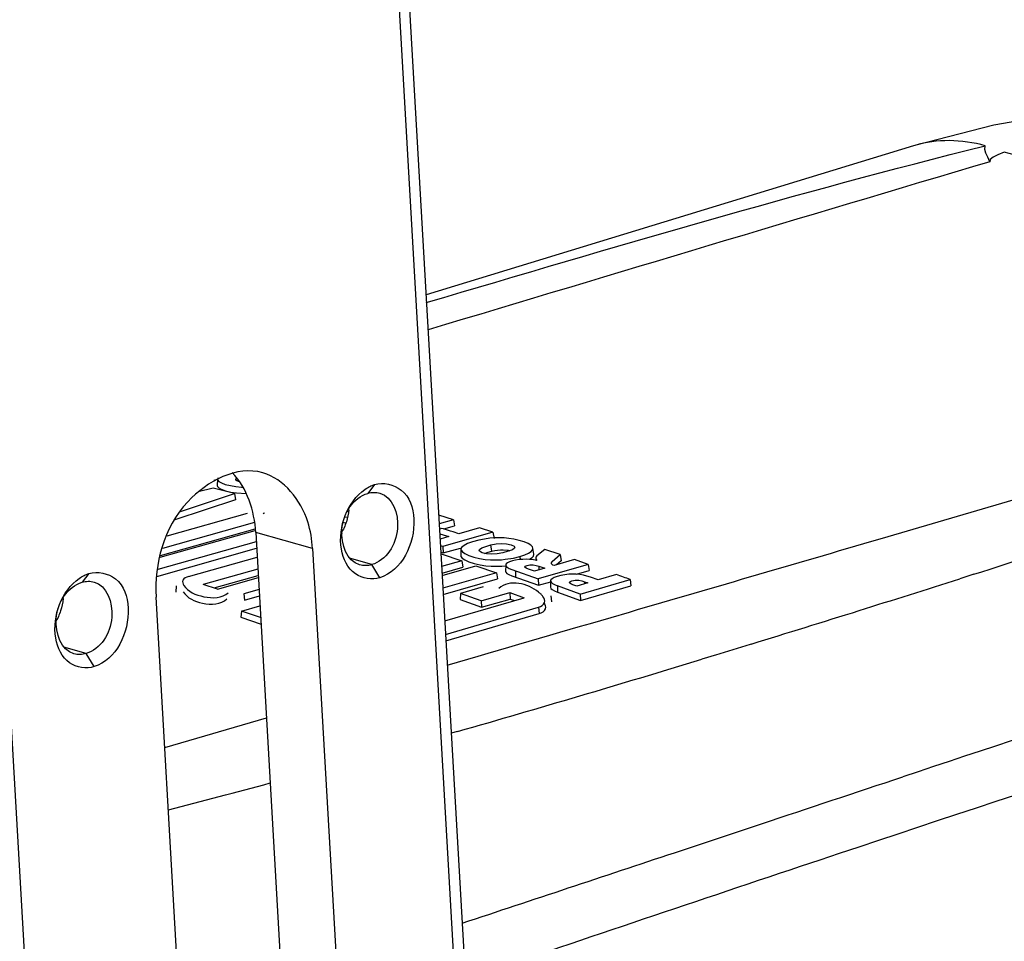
# Paper-space layout 'Sheet' of a CAD drawing. Header units: inches. Extents: x 0.2 to 10.8, y 0.2 to 8.3.
# Tile 325 of 545: x 5.688 to 5.962, y 7.07 to 7.327. Entities that reach past the tile are written whole.
import ezdxf

# ---------------------------------------------------------------- set-up
doc = ezdxf.new("R2010")
doc.units = ezdxf.units.IN
doc.header["$MEASUREMENT"] = 0
doc.layers.get('0').update_dxf_attribs({"lineweight": 5})
doc.layers.add('02___PRT_ALL_AXES', color=7, linetype='Continuous')

psp = doc.layouts.new('Sheet')

# ---------------------------------------------------------------- linework, layer by layer
at = {"color": 0, "linetype": 'ByBlock', "lineweight": -3}
for p, q in [((5.813286, 6.988736), (5.763358, 7.856436)), ((5.76608, 7.858391), (5.818086, 6.954572)), ((5.936938, 7.29152), (5.801087, 7.249986)), ((5.937312, 7.291632), (5.936938, 7.29152)), ((5.677227, 7.273215), (5.70197, 6.843199)), ((5.742031, 7.198385), (5.742986, 7.198658)), ((5.743002, 7.1986), (5.742944, 7.196866)), ((5.743219, 7.19902), (5.743002, 7.1986)), ((5.74177, 7.196171), (5.737581, 7.195155)), ((5.742944, 7.196866), (5.743, 7.196615)), ((5.744064, 7.195816), (5.745198, 7.195409)), ((5.786773, 7.197134), (5.784842, 7.194679)), ((5.929825, 7.182674), (5.979962, 7.197357)), ((5.747973, 7.192896), (5.731139, 7.187274)), ((5.732707, 7.189618), (5.747769, 7.194648)), ((5.747769, 7.194648), (5.747973, 7.192896)), ((5.748328, 7.194786), (5.751, 7.1946)), ((5.779376, 7.189611), (5.77953, 7.189836)), ((5.72896, 7.182862), (5.751368, 7.18921)), ((5.778577, 7.188165), (5.779341, 7.188029)), ((5.779494, 7.189489), (5.779376, 7.189611)), ((5.808725, 7.187335), (5.804619, 7.188614)), ((5.808725, 7.187334), (5.804757, 7.186208)), ((5.808725, 7.187335), (5.809048, 7.185612)), ((5.727024, 7.176878), (5.753497, 7.184372)), ((5.727135, 7.177333), (5.753536, 7.184808)), ((5.753323, 7.186559), (5.72764, 7.179288)), ((5.778915, 7.186332), (5.77805, 7.186525)), ((5.805527, 7.184941), (5.804841, 7.184746)), ((5.805956, 7.1848), (5.805527, 7.184941)), ((5.807893, 7.184196), (5.805956, 7.1848)), ((5.806064, 7.184764), (5.809047, 7.185611)), ((5.808681, 7.183972), (5.807893, 7.184196)), ((5.815955, 7.185066), (5.810263, 7.183445)), ((5.819751, 7.183851), (5.815955, 7.185066)), ((5.77763, 7.183615), (5.777816, 7.183667)), ((5.804916, 7.183442), (5.805871, 7.183172)), ((5.80745, 7.182644), (5.805018, 7.181951)), ((5.819751, 7.183851), (5.80582, 7.179877)), ((5.805871, 7.183172), (5.80745, 7.182644)), ((5.810263, 7.183445), (5.808681, 7.183972)), ((5.819751, 7.183851), (5.820074, 7.182127)), ((5.726097, 7.171563), (5.75391, 7.179439)), ((5.753807, 7.181223), (5.72633, 7.173444)), ((5.80582, 7.179877), (5.805108, 7.180106)), ((5.80582, 7.179877), (5.805905, 7.178085)), ((5.805905, 7.178085), (5.810714, 7.179457)), ((5.810804, 7.179141), (5.810746, 7.177412)), ((5.816619, 7.179495), (5.817715, 7.179905)), ((5.817715, 7.179905), (5.819194, 7.180309)), ((5.819194, 7.180309), (5.820636, 7.1806)), ((5.819387, 7.178548), (5.819194, 7.180309)), ((5.822567, 7.17896), (5.823982, 7.178817)), ((5.823982, 7.178817), (5.824418, 7.178711)), ((5.830893, 7.179355), (5.830886, 7.179437)), ((5.831144, 7.177716), (5.830886, 7.179437)), ((5.834192, 7.179074), (5.831988, 7.177288)), ((5.838467, 7.177614), (5.834192, 7.179074)), ((5.734966, 7.171522), (5.754054, 7.176932)), ((5.785984, 7.174833), (5.779793, 7.176592)), ((5.805212, 7.178308), (5.805905, 7.178085)), ((5.805287, 7.177792), (5.81104, 7.175882)), ((5.817417, 7.177972), (5.818429, 7.178298)), ((5.818429, 7.178298), (5.819387, 7.178548)), ((5.823148, 7.17631), (5.82547, 7.176668)), ((5.82547, 7.176668), (5.827187, 7.177091)), ((5.827187, 7.177091), (5.828598, 7.177569)), ((5.827187, 7.177091), (5.827287, 7.176236)), ((5.831999, 7.175951), (5.831012, 7.176137)), ((5.831151, 7.177636), (5.831144, 7.177716)), ((5.831658, 7.176678), (5.831697, 7.176425)), ((5.831697, 7.176425), (5.831999, 7.175951)), ((5.836233, 7.175685), (5.836976, 7.176332)), ((5.842436, 7.176238), (5.836784, 7.174603)), ((5.836976, 7.176332), (5.837722, 7.176964)), ((5.837722, 7.176964), (5.838467, 7.177614)), ((5.838467, 7.177614), (5.838747, 7.175903)), ((5.846239, 7.174904), (5.842436, 7.176238)), ((5.754246, 7.1736), (5.738995, 7.169272)), ((5.788266, 7.171181), (5.785984, 7.174833)), ((5.81104, 7.175882), (5.805444, 7.174278)), ((5.805547, 7.17249), (5.811363, 7.174157)), ((5.805585, 7.171831), (5.815011, 7.174539)), ((5.81104, 7.175882), (5.811363, 7.174157)), ((5.815011, 7.174539), (5.8207, 7.172583)), ((5.816161, 7.174752), (5.817755, 7.174511)), ((5.823322, 7.174694), (5.823263, 7.172966)), ((5.831323, 7.173023), (5.829661, 7.173605)), ((5.834153, 7.173841), (5.831323, 7.173023)), ((5.831767, 7.174618), (5.832541, 7.174404)), ((5.846239, 7.174904), (5.832315, 7.170862)), ((5.832557, 7.174398), (5.832546, 7.173376)), ((5.832557, 7.174398), (5.834153, 7.173842)), ((5.836784, 7.174603), (5.83645, 7.17472)), ((5.838747, 7.175903), (5.837474, 7.174802)), ((5.846239, 7.174904), (5.846562, 7.173178)), ((5.707182, 7.172364), (5.705251, 7.169909)), ((5.742058, 7.168325), (5.754349, 7.171814)), ((5.742963, 7.168027), (5.75438, 7.171271)), ((5.8207, 7.172583), (5.805789, 7.168282)), ((5.805892, 7.166491), (5.821023, 7.170857)), ((5.8207, 7.172583), (5.821023, 7.170857)), ((5.826003, 7.173086), (5.825984, 7.171328)), ((5.832315, 7.170862), (5.8324, 7.169067)), ((5.84301, 7.172147), (5.846562, 7.173178)), ((5.844064, 7.16659), (5.857986, 7.170674)), ((5.849014, 7.170551), (5.84694, 7.171303)), ((5.854181, 7.172061), (5.849014, 7.170551)), ((5.857986, 7.170674), (5.85819, 7.168913)), ((5.953693, 7.172162), (5.949782, 7.170906)), ((5.731481, 7.168887), (5.731423, 7.167156)), ((5.742963, 7.168027), (5.738995, 7.169272)), ((5.754574, 7.167893), (5.75036, 7.166693)), ((5.817021, 7.168638), (5.810707, 7.166811)), ((5.8324, 7.169067), (5.835863, 7.170072)), ((5.835794, 7.170309), (5.835736, 7.168582)), ((5.837764, 7.1689), (5.837745, 7.167142)), ((5.844064, 7.16659), (5.837764, 7.1689)), ((5.843088, 7.168819), (5.842009, 7.169212)), ((5.846194, 7.169727), (5.843088, 7.168819)), ((5.84415, 7.164793), (5.85819, 7.168913)), ((5.844496, 7.170311), (5.845256, 7.170068)), ((5.845265, 7.170064), (5.845259, 7.169454)), ((5.845265, 7.170064), (5.846194, 7.169727)), ((5.75036, 7.166693), (5.750564, 7.164933)), ((5.750564, 7.164933), (5.754677, 7.166105)), ((5.806314, 7.159156), (5.828396, 7.165601)), ((5.810707, 7.166811), (5.810583, 7.16509)), ((5.810583, 7.16509), (5.816555, 7.162942)), ((5.816469, 7.164738), (5.810707, 7.166811)), ((5.816469, 7.164738), (5.824417, 7.167049)), ((5.816555, 7.162942), (5.824503, 7.165253)), ((5.824417, 7.167049), (5.828396, 7.165601)), ((5.824417, 7.167049), (5.824503, 7.165253)), ((5.824503, 7.165253), (5.82576, 7.164798)), ((5.836183, 7.164443), (5.835924, 7.166165)), ((5.836874, 7.167506), (5.837747, 7.167143)), ((5.837745, 7.167142), (5.84415, 7.164793)), ((5.844064, 7.16659), (5.84415, 7.164793)), ((5.749641, 7.161892), (5.754834, 7.163376)), ((5.80653, 7.155404), (5.832455, 7.163011)), ((5.816469, 7.164738), (5.816555, 7.162942)), ((5.832455, 7.163011), (5.83266, 7.161249)), ((5.749641, 7.161892), (5.749517, 7.160167)), ((5.749517, 7.160167), (5.755128, 7.158259)), ((5.755025, 7.160061), (5.749641, 7.161892)), ((5.806633, 7.153611), (5.83266, 7.161249)), ((5.852653, 7.160136), (5.857763, 7.161628)), ((5.706393, 7.150063), (5.700202, 7.151822)), ((5.708675, 7.146411), (5.706393, 7.150063)), ((5.882019, 7.14974), (5.877909, 7.148485)), ((5.728322, 7.123887), (5.756624, 7.132147)), ((5.809827, 7.128363), (5.808114, 7.127874)), ((5.809839, 7.128355), (5.808123, 7.127867)), ((5.87031, 7.09458), (5.894565, 7.102641))]:
    psp.add_line(p, q, dxfattribs=at)
for points in [[(6.017576, 7.304633), (5.989865, 7.302582), (5.95927, 7.297286), (5.937312, 7.291634)], [(5.958191, 7.287083), (5.957652, 7.288301), (5.957096, 7.28943), (5.956755, 7.29048), (5.956886, 7.291508)], [(5.962201, 7.289701), (5.960357, 7.289029), (5.959058, 7.288347), (5.958295, 7.287673), (5.958191, 7.287083)], [(5.743002, 7.1986), (5.74306, 7.198349), (5.743401, 7.19797), (5.744091, 7.197575), (5.745171, 7.197182)], [(5.748078, 7.198488), (5.748086, 7.19858), (5.748253, 7.198786), (5.74844, 7.198905)], [(5.749095, 7.197936), (5.748841, 7.197998), (5.748382, 7.19818), (5.748126, 7.198377), (5.748078, 7.198488)], [(5.743, 7.196615), (5.743351, 7.196223), (5.744064, 7.195816)], [(5.745171, 7.197182), (5.746577, 7.196834), (5.748136, 7.196574), (5.749702, 7.196417), (5.750069, 7.196402)], [(5.745198, 7.195409), (5.746702, 7.195045), (5.748328, 7.194786)], [(5.815773, 7.181632), (5.813995, 7.181161), (5.812644, 7.180676), (5.811683, 7.180193), (5.811087, 7.179728), (5.810824, 7.179279), (5.810804, 7.179141)], [(5.820224, 7.182279), (5.81884, 7.182157), (5.817348, 7.181943), (5.815773, 7.181632)], [(5.830886, 7.179437), (5.830747, 7.179774), (5.830305, 7.180215), (5.829543, 7.18068), (5.828417, 7.181156), (5.827019, 7.181587), (5.825572, 7.181914), (5.824164, 7.182141), (5.822819, 7.182272), (5.821527, 7.182315), (5.820224, 7.182279)], [(5.810804, 7.179141), (5.810865, 7.178839), (5.81121, 7.178384), (5.811904, 7.177895)], [(5.815916, 7.178785), (5.815984, 7.179049), (5.816619, 7.179495)], [(5.822532, 7.17814), (5.820946, 7.177836), (5.819375, 7.17773), (5.817945, 7.17784), (5.816778, 7.178131), (5.816019, 7.178569), (5.815916, 7.178785)], [(5.819387, 7.178548), (5.820237, 7.178734), (5.821043, 7.178868), (5.821825, 7.178945), (5.822567, 7.17896)], [(5.820636, 7.1806), (5.822062, 7.180732), (5.823498, 7.18066), (5.824802, 7.180371), (5.825647, 7.179938), (5.8258, 7.179618)], [(5.8258, 7.179618), (5.825756, 7.179459), (5.825143, 7.178992), (5.824021, 7.178557), (5.822532, 7.17814)], [(5.83037, 7.178515), (5.830771, 7.178944), (5.830893, 7.179355)], [(5.810746, 7.177412), (5.810805, 7.17711), (5.811159, 7.17664), (5.811878, 7.176136)], [(5.811878, 7.176136), (5.813017, 7.175613), (5.814528, 7.175124), (5.816161, 7.174752)], [(5.811904, 7.177895), (5.812989, 7.177392), (5.814401, 7.176925), (5.815966, 7.176556), (5.817539, 7.176305), (5.819074, 7.176167)], [(5.819074, 7.176167), (5.820604, 7.176134), (5.822162, 7.176203), (5.823148, 7.17631)], [(5.831012, 7.176137), (5.830024, 7.176259), (5.829023, 7.17631), (5.828024, 7.176296), (5.827031, 7.176215), (5.826057, 7.176064), (5.825145, 7.175846), (5.824383, 7.17559), (5.823815, 7.175314), (5.823466, 7.175029), (5.823325, 7.174735), (5.823322, 7.174694)], [(5.828598, 7.177569), (5.829655, 7.178053), (5.83037, 7.178515)], [(5.829814, 7.17627), (5.8299, 7.176309), (5.830625, 7.176779), (5.83103, 7.177217), (5.831151, 7.177636)], [(5.831988, 7.177288), (5.831694, 7.176875), (5.831658, 7.176678)], [(5.817755, 7.174511), (5.81926, 7.174386), (5.820727, 7.174359), (5.822253, 7.174426), (5.823317, 7.174539)], [(5.823322, 7.174694), (5.823392, 7.174425), (5.823687, 7.174099), (5.82424, 7.173764), (5.825037, 7.17343), (5.832315, 7.170862)], [(5.828618, 7.174177), (5.828741, 7.174395), (5.829268, 7.17463), (5.830058, 7.174768), (5.830927, 7.174752), (5.831767, 7.174618)], [(5.829661, 7.173605), (5.829003, 7.173858), (5.828633, 7.174121), (5.828618, 7.174177)], [(5.823263, 7.172968), (5.823315, 7.172731), (5.823595, 7.172391), (5.824151, 7.172039), (5.824973, 7.171689), (5.8324, 7.169067)], [(5.846941, 7.171303), (5.84592, 7.171629), (5.844924, 7.171873), (5.843942, 7.172047), (5.842963, 7.172152), (5.841963, 7.172186), (5.840916, 7.172144), (5.839811, 7.172022), (5.83869, 7.171815), (5.837643, 7.171534), (5.836803, 7.171217), (5.836223, 7.170894), (5.83589, 7.170573), (5.835795, 7.170309)], [(5.841029, 7.169819), (5.84114, 7.170057), (5.841729, 7.17033), (5.842656, 7.170484)], [(5.842656, 7.170484), (5.84364, 7.170471), (5.844496, 7.170311)], [(5.835736, 7.168585), (5.835738, 7.168524), (5.835893, 7.168195), (5.836271, 7.167856), (5.836874, 7.167506)], [(5.835795, 7.170309), (5.835797, 7.170251), (5.835948, 7.169929), (5.83632, 7.169598), (5.836913, 7.169255), (5.837764, 7.1689)], [(5.842009, 7.169212), (5.841397, 7.169474), (5.841048, 7.169752), (5.841029, 7.169819)]]:
    psp.add_lwpolyline(points, dxfattribs=at)
for centre, radius, start, end in [((5.342212, 4.776127), 2.588907, 74.14009, 76.144219), ((22.664559, -48.813399), 58.535177, 106.58319781, 106.74314179), ((4.49711, 11.733993), 4.788754, 287.70845, 288.160278), ((5.49273, 6.174621), 1.060912, 69.86183, 70.080577), ((4.162282, 12.782157), 5.889099, 287.3834745, 287.6697538), ((4.04768, 13.146361), 6.270907, 287.1011791, 287.3885563), ((25.370014, -51.375205), 61.635617, 108.24616579, 108.38128614), ((4.753808, 10.824532), 3.844077, 285.945105, 287.003136), ((13.94337, -16.972555), 25.370266, 108.0561999, 108.47128), ((4.250255, 12.784081), 5.867043, 284.601582, 284.8880298), ((11.766709, -10.446168), 18.490471, 108.4812754, 108.7862608)]:
    psp.add_arc(centre, radius, start, end, dxfattribs=at)
for points in [[(5.801172, 7.247831), (5.852866, 7.263121), (5.904572, 7.278496), (5.956886, 7.291508)], [(5.857763, 7.161628), (5.881786, 7.168634), (5.905807, 7.175648), (5.929825, 7.182674)], [(5.807022, 7.146838), (5.822232, 7.15127), (5.837442, 7.155702), (5.852652, 7.160137)], [(5.894565, 7.102641), (5.907674, 7.106997), (5.920784, 7.111351), (5.933894, 7.115704)], [(5.81116, 7.074945), (5.83088, 7.081479), (5.850596, 7.088028), (5.87031, 7.09458)]]:
    psp.add_open_spline(points, degree=3, dxfattribs=at)
for points, knots in [([(5.956886, 7.291508), (5.953618, 7.292403), (5.947023, 7.293425), (5.940383, 7.292533), (5.937312, 7.291634)], [0, 0, 0, 0, 0.5142993, 1, 1, 1, 1]), ([(5.74777, 7.194648), (5.74677, 7.194906), (5.744771, 7.195417), (5.742771, 7.195921), (5.74177, 7.196171)], [0, 0, 0, 0, 0.5002702, 1, 1, 1, 1]), ([(5.788266, 7.171181), (5.786054, 7.170493), (5.780258, 7.171457), (5.77527, 7.182321), (5.779211, 7.192356), (5.784091, 7.195776)], [0, 0, 0, 0, 0.2123697, 0.453669, 1, 1, 1, 1]), ([(5.784091, 7.195776), (5.784516, 7.196073), (5.785376, 7.196599), (5.786308, 7.196989), (5.786773, 7.197134)], [0, 0, 0, 0, 0.5155584, 1, 1, 1, 1]), ([(5.786773, 7.197134), (5.789178, 7.197883), (5.795663, 7.196373), (5.799778, 7.184198), (5.79426, 7.173046), (5.788266, 7.171181)], [0, 0, 0, 0, 0.214205, 0.4660738, 1, 1, 1, 1]), ([(5.782577, 7.174774), (5.779059, 7.175764), (5.775466, 7.185633), (5.780901, 7.193453), (5.784842, 7.194679)], [0, 0, 0, 0, 0.4696038, 1, 1, 1, 1]), ([(5.784842, 7.194679), (5.785396, 7.194852), (5.786546, 7.19504), (5.787703, 7.194892), (5.788249, 7.194738)], [0, 0, 0, 0, 0.5054456, 1, 1, 1, 1]), ([(5.788249, 7.194738), (5.791767, 7.193748), (5.795361, 7.183879), (5.789926, 7.176059), (5.785984, 7.174833)], [0, 0, 0, 0, 0.4696038, 1, 1, 1, 1]), ([(5.756083, 7.189268), (5.756026, 7.189225), (5.755915, 7.189137), (5.755808, 7.189044), (5.755756, 7.188996)], [0, 0, 0, 0, 0.4989898, 1, 1, 1, 1]), ([(5.785984, 7.174833), (5.78543, 7.17466), (5.78428, 7.174471), (5.783124, 7.17462), (5.782577, 7.174774)], [0, 0, 0, 0, 0.5054456, 1, 1, 1, 1]), ([(5.836048, 7.175263), (5.836047, 7.175279), (5.836047, 7.175312), (5.836051, 7.175345), (5.836054, 7.175362)], [0, 0, 0, 0, 0.4976993, 1, 1, 1, 1]), ([(5.836126, 7.175035), (5.836103, 7.175071), (5.836066, 7.175143), (5.83605, 7.175224), (5.836048, 7.175263)], [0, 0, 0, 0, 0.5185636, 1, 1, 1, 1]), ([(5.836054, 7.175362), (5.836064, 7.175418), (5.83611, 7.175537), (5.836188, 7.175636), (5.836233, 7.175685)], [0, 0, 0, 0, 0.4636231, 1, 1, 1, 1]), ([(5.83645, 7.17472), (5.836383, 7.174767), (5.836263, 7.174861), (5.836163, 7.174976), (5.836126, 7.175035)], [0, 0, 0, 0, 0.5416613, 1, 1, 1, 1]), ([(5.708675, 7.146411), (5.706463, 7.145723), (5.700667, 7.146687), (5.695679, 7.157551), (5.69962, 7.167586), (5.7045, 7.171006)], [0, 0, 0, 0, 0.2123697, 0.453669, 1, 1, 1, 1]), ([(5.7045, 7.171006), (5.704925, 7.171304), (5.705785, 7.171829), (5.706717, 7.17222), (5.707182, 7.172364)], [0, 0, 0, 0, 0.5155584, 1, 1, 1, 1]), ([(5.707182, 7.172364), (5.709586, 7.173113), (5.716072, 7.171603), (5.720187, 7.159428), (5.714669, 7.148276), (5.708675, 7.146411)], [0, 0, 0, 0, 0.214205, 0.4660738, 1, 1, 1, 1]), ([(5.734966, 7.171522), (5.734346, 7.171346), (5.732987, 7.17082), (5.733326, 7.169437), (5.733597, 7.169038)], [0, 0, 0, 0, 0.5717173, 1, 1, 1, 1]), ([(5.702986, 7.150004), (5.699468, 7.150994), (5.695875, 7.160863), (5.70131, 7.168683), (5.705251, 7.169909)], [0, 0, 0, 0, 0.4696038, 1, 1, 1, 1]), ([(5.705251, 7.169909), (5.705805, 7.170082), (5.706955, 7.17027), (5.708112, 7.170122), (5.708658, 7.169968)], [0, 0, 0, 0, 0.5054456, 1, 1, 1, 1]), ([(5.708658, 7.169968), (5.712176, 7.168978), (5.71577, 7.159109), (5.710335, 7.151289), (5.706393, 7.150063)], [0, 0, 0, 0, 0.4696038, 1, 1, 1, 1]), ([(5.733597, 7.169038), (5.734793, 7.167276), (5.739135, 7.165368), (5.744304, 7.165428), (5.745968, 7.167016)], [0, 0, 0, 0, 0.4807311, 1, 1, 1, 1]), ([(5.832472, 7.167152), (5.830896, 7.168412), (5.827298, 7.170136), (5.822729, 7.169579), (5.821404, 7.168223)], [0, 0, 0, 0, 0.5154621, 1, 1, 1, 1]), ([(5.733467, 7.16729), (5.734547, 7.16552), (5.738848, 7.163486), (5.743926, 7.16371), (5.745584, 7.165297)], [0, 0, 0, 0, 0.474532, 1, 1, 1, 1]), ([(5.832455, 7.163011), (5.833114, 7.163204), (5.834595, 7.163969), (5.834002, 7.165474), (5.833657, 7.165951)], [0, 0, 0, 0, 0.5382736, 1, 1, 1, 1]), ([(5.833657, 7.165951), (5.833501, 7.166167), (5.833128, 7.166593), (5.832705, 7.166966), (5.832472, 7.167152)], [0, 0, 0, 0, 0.4714569, 1, 1, 1, 1]), ([(5.83266, 7.161249), (5.833337, 7.161448), (5.834825, 7.162208), (5.834324, 7.163755), (5.833997, 7.164252)], [0, 0, 0, 0, 0.542461, 1, 1, 1, 1]), ([(5.891703, 7.152709), (5.89009, 7.152213), (5.886863, 7.151222), (5.883634, 7.150233), (5.882019, 7.14974)], [0, 0, 0, 0, 0.4998154, 1, 1, 1, 1]), ([(5.706393, 7.150063), (5.705839, 7.14989), (5.704689, 7.149702), (5.703533, 7.14985), (5.702986, 7.150004)], [0, 0, 0, 0, 0.5054456, 1, 1, 1, 1])]:
    psp.add_open_spline(points, degree=3, knots=knots, dxfattribs=at)
at = {"layer": '02___PRT_ALL_AXES', "color": 0, "linetype": 'ByBlock', "lineweight": -3}
for p, q in [((5.769455, 7.179313), (5.753659, 7.1838)), ((5.753659, 7.1838), (5.768382, 6.927922)), ((5.769455, 7.179313), (5.780627, 6.985146)), ((5.744602, 6.840829), (5.725905, 7.165759))]:
    psp.add_line(p, q, dxfattribs=at)
for points, knots in [([(5.755605, 7.200431), (5.748418, 7.202474), (5.729896, 7.192885), (5.725369, 7.17507), (5.725905, 7.165759)], [0, 0, 0, 0, 0.4448277, 1, 1, 1, 1]), ([(5.769455, 7.179313), (5.769311, 7.18182), (5.768067, 7.190358), (5.761562, 7.198738), (5.755605, 7.200431)], [0, 0, 0, 0, 0.2885301, 1, 1, 1, 1]), ([(5.779556, 7.190135), (5.779493, 7.188993), (5.779004, 7.186689), (5.778036, 7.184556), (5.777438, 7.183536)], [0, 0, 0, 0, 0.4918251, 1, 1, 1, 1]), ([(5.699965, 7.165365), (5.699902, 7.164223), (5.699413, 7.161919), (5.698444, 7.159786), (5.697847, 7.158767)], [0, 0, 0, 0, 0.4918251, 1, 1, 1, 1])]:
    psp.add_open_spline(points, degree=3, knots=knots, dxfattribs=at)
psp.add_open_spline([(5.753659, 7.1838), (5.753316, 7.189764), (5.751253, 7.196186), (5.747096, 7.200476)], degree=3, dxfattribs=at)

doc.saveas('drawing.dxf')
